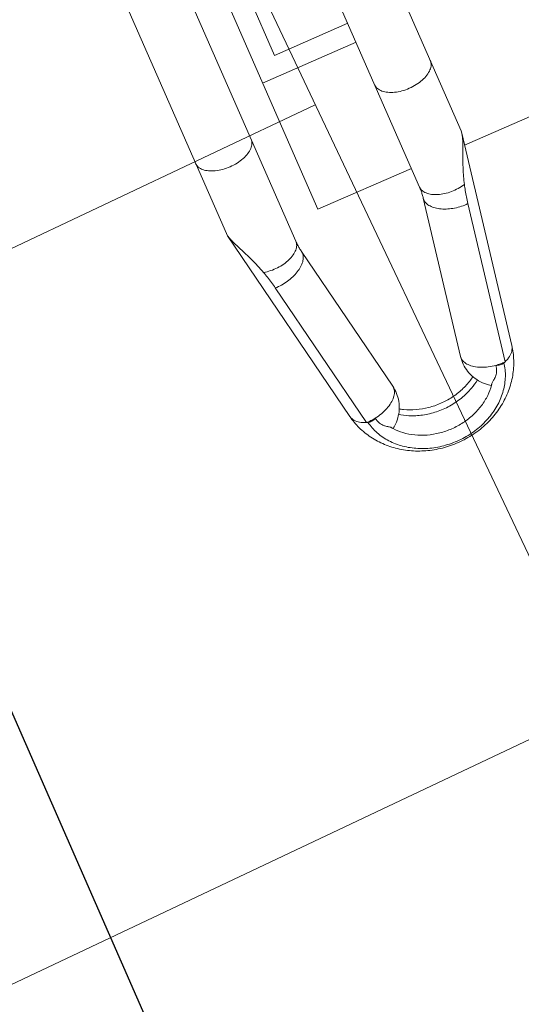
# Model space of a CAD drawing. Header units: metres. Extents: x 134157 to 138734, y 451157 to 455772.
# Tile 507 of 656: x 136620.203 to 136620.385, y 453798.436 to 453798.794. Entities that reach past the tile are written whole.
import ezdxf

# ---------------------------------------------------------------- set-up
doc = ezdxf.new("R2010")
doc.units = ezdxf.units.M
doc.layers.add('-DR-alg-hulplijnen', color=210, linetype='Continuous', plot=False)
doc.layers.add('-DR-nw-gr-arc-gras', color=7, linetype='Continuous', true_color=0xb5d5a4)
for name, color, linetype in [('-DR-nw-inr-fietsparkeren Tulip enkele beugel', 2, 'Continuous'), ('-DR-nw-maatvoering', 3, 'Continuous'), ('VELOPA-FIG25', 1, 'Continuous')]:
    doc.layers.add(name, color=color, linetype=linetype)
doc.layers.add('-DR-nw-vh-arc-sbs df bruinrood Broeder Alarmstraat', color=7, linetype='Continuous', lineweight=9, true_color=0xd8beb6)
doc.styles.add('2-5TXT', font='arial.ttf')
doc.styles.add('Drong', font='txt', dxfattribs={"height": 1.8})
doc.dimstyles.new('Drong', dxfattribs={"dimtxt": 1.8, "dimasz": 2.5, "dimexe": 0, "dimexo": 0, "dimgap": 0.9, "dimtad": 1, "dimzin": 0, "dimdsep": 46, "dimtxsty": 'Drong', "dimblk": 'dimblk-wit', "dimcen": 0, "dimse1": 1, "dimse2": 1, "dimclrd": 256, "dimclre": 1, "dimclrt": 7, "dimadec": 0, "dimazin": 0, "dimtfac": 1, "dimtmove": 0, "dimatfit": 3, "dimfxl": 1, "dimtolj": 1, "dimtzin": 0, "dimarcsym": 0})
doc.dimstyles.new('VELOPA-drukwerk', dxfattribs={"dimscale": 0, "dimtxt": 2.5, "dimasz": 2, "dimexe": 1, "dimexo": 1, "dimgap": 1, "dimtad": 1, "dimdec": 0, "dimdsep": 46, "dimtxsty": '2-5TXT', "dimcen": 8, "dimadec": 1, "dimazin": 0, "dimtfac": 1, "dimtdec": 0, "dimtmove": 0, "dimatfit": 3, "dimfxl": 1, "dimtolj": 1, "dimtzin": 0, "dimarcsym": 0})
pattern_1 = [(115.3356253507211, (136419.7180158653, 453326.2367068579), (-0.2236810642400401, -0.1059037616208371), [0.06, -0.187485]), (205.3356253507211, (136419.7180158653, 453326.2367068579), (0.1059037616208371, -0.22368106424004), [0.06, -0.187485])]

# ---------------------------------------------------------------- blocks, each defined once
blk = doc.blocks.new('*D482')
at = {"layer": '-DR-alg-hulplijnen', "color": 0, "lineweight": -2, "ltscale": 4, "transparency": 16777216}
for p, q in [((-1.268533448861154e-15, -770.7167233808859), (-1.92714493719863e-14, -1064.726652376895)), ((3625, -770.7167233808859), (3625, -1064.726652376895)), ((41.43344676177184, -1044.009928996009), (3583.566553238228, -1044.009928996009))]:
    blk.add_line(p, q, dxfattribs=at)
at = {"layer": '-DR-alg-hulplijnen', "color": 0, "ltscale": 4, "transparency": 16777216}
for points in [[(41.43344676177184, -1037.104354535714), (41.43344676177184, -1050.915503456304), (-1.800291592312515e-14, -1044.009928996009)], [(3583.566553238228, -1037.104354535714), (3583.566553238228, -1050.915503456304), (3625, -1044.009928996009)]]:
    blk.add_solid(points, dxfattribs=at)
at = {"layer": 'Defpoints', "color": 0, "ltscale": 4, "transparency": 16777216}
for p in [(0, -750), (3625, -750), (3625, -1044.009928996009)]:
    blk.add_point(p, dxfattribs=at)
at = {"layer": '-DR-alg-hulplijnen', "color": 0, "ltscale": 4, "transparency": 16777216, "insert": (1812.5, -996.8320429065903), "char_height": 51.79180845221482, "attachment_point": 5, "style": '2-5TXT'}
blk.add_mtext('\\A1;3625', dxfattribs=at)
blk = doc.blocks.new('*D481')
at = {"layer": '-DR-alg-hulplijnen', "color": 0, "lineweight": -2, "ltscale": 4, "transparency": 16777216}
for p, q in [((3645.716723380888, 3.331503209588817e-15), (4009.119275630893, 6.177109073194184e-14)), ((3988.402552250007, -41.4334467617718), (3988.402552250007, -708.5665532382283)), ((3645.716723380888, -750.0000000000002), (4009.119275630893, -750.0000000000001))]:
    blk.add_line(p, q, dxfattribs=at)
at = {"layer": '-DR-alg-hulplijnen', "color": 0, "ltscale": 4, "transparency": 16777216}
for points in [[(3981.496977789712, -41.43344676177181), (3995.308126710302, -41.4334467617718), (3988.402552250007, 5.843958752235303e-14)], [(3981.496977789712, -708.5665532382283), (3995.308126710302, -708.5665532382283), (3988.402552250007, -750.0000000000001)]]:
    blk.add_solid(points, dxfattribs=at)
at = {"layer": 'Defpoints', "color": 0, "ltscale": 4, "transparency": 16777216}
for p in [(3625.000000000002, 0), (3625.000000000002, -750.0000000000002), (3988.402552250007, -750.0000000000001)]:
    blk.add_point(p, dxfattribs=at)
at = {"layer": '-DR-alg-hulplijnen', "color": 0, "ltscale": 4, "transparency": 16777216, "insert": (3941.242330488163, -375.0000000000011), "char_height": 51.79180845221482, "attachment_point": 5, "rotation": 90, "style": '2-5TXT'}
blk.add_mtext('\\A1;750', dxfattribs=at)
blk = doc.blocks.new('dimblk-wit')
at = {"color": 7}
blk.add_line((2.842170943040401e-14, -0.3333333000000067), (-2.842170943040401e-14, 0.3333333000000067), dxfattribs=at)
blk.add_solid([(0, 0), (-0.7999999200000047, 0.1999999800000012), (-0.7999999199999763, -0.1999999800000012)], dxfattribs=at)
blk = doc.blocks.new('*D634')
at = {"layer": '-DR-nw-maatvoering', "lineweight": -2, "transparency": 16777216}
blk.add_line((136616.4696596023, 453791.6460135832), (136622.2968280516, 453806.2631956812), dxfattribs=at)
at = {"layer": 'Defpoints', "color": 0, "transparency": 16777216}
for p in [(136622.4819835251, 453806.7276496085), (136622.889603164, 453806.5651512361), (136616.6921237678, 453791.0190612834)]:
    blk.add_point(p, dxfattribs=at)
at = {"layer": '-DR-nw-maatvoering', "lineweight": -2, "transparency": 16777216, "xscale": 0.5, "yscale": 0.5, "zscale": 0.5}
for p, rotation in [((136622.481983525, 453806.7276496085), 68.26520454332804), ((136616.2845041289, 453791.1815596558), 248.2652045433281)]:
    blk.add_blockref('dimblk-wit', p, dxfattribs=dict(at, rotation=rotation))
at = {"layer": '-DR-nw-maatvoering', "color": 7, "transparency": 16777216, "insert": (136619.0454071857, 453799.089283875), "char_height": 0.36, "attachment_point": 5, "rotation": 68.26520454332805, "style": 'Drong'}
blk.add_mtext('\\A1;16.75', dxfattribs=at)
blk = doc.blocks.new('Fietsenrek Tulip enkel')
at = {"layer": '-DR-alg-hulplijnen', "ltscale": 4}
blk.add_line((1925, 0), (0, 0), dxfattribs=at)
at = {"layer": 'VELOPA-FIG25', "color": 252, "linetype": 'Continuous', "lineweight": 9}
for p, q in [((494.8371129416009, -140.9999999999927), (311.0747259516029, -140.9999999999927)), ((495.7262785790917, -141.0910967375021), (494.8371129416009, -140.9999999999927)), ((495.772689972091, -141.0990760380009), (573.5617494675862, -155.412532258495)), ((578.061183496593, -160.0371666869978), (520.0285534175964, -149.358961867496)), ((507.4947259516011, -162.9999999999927), (311.0747259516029, -162.9999999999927)), ((569.7877324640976, -174.0683839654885), (511.7551023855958, -163.3901791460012)), ((511.7551023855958, -163.3901791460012), (512.3705032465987, -163.4460002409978)), ((500.0747259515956, -174.9999999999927), (328.0747259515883, -174.9999999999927)), ((450.0747259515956, -174.9999999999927), (450.0747259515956, -211.9999729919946)), ((500.0747259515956, -174.9999999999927), (500.0747259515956, -211.9999729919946)), ((442.5747259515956, -182.9999999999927), (328.0747259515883, -182.9999999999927)), ((442.5747259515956, -211.9999729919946), (442.5747259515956, -182.9999999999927)), ((511.7551023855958, -211.6098208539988), (569.7877324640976, -200.931616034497)), ((311.0747259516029, -211.9999729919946), (507.4947259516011, -211.9999729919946)), ((511.7551023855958, -211.6098208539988), (512.3705032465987, -211.5539997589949)), ((520.0285534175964, -225.6410381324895), (578.061183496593, -214.962833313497)), ((495.7557838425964, -233.9040347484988), (573.5617494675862, -219.587467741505)), ((311.0747259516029, -233.9999729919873), (494.8372597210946, -233.9999729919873)), ((494.8372597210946, -233.9999729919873), (495.7291586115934, -233.9086769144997)), ((500.0747259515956, -233.1093344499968), (500.0747259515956, -344.8499999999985))]:
    blk.add_line(p, q, dxfattribs=at)
for points, start_tangent, end_tangent in [([(466.994016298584, -163), (468.5860438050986, -162.6251840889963), (470.0695772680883, -161.5262794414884), (471.3435163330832, -159.7781745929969), (472.3210441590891, -157.5), (472.9355438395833, -154.8470094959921), (473.1451382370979, -151.9999999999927), (472.9355438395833, -149.1529905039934), (472.3210441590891, -146.4999999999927), (471.3435163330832, -144.2218254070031), (470.0695772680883, -142.473720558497), (468.5860438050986, -141.3748159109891), (466.994016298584, -140.9999999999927)], (1, 0), (-1, 0)), ([(513.1607519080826, -147.7183760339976), (510.0422459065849, -146.6946697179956), (507.153079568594, -145.6307649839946), (504.4932891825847, -144.5501866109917), (502.0300367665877, -143.480861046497), (499.7637301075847, -142.4865463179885), (497.7815417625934, -141.6876164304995), (496.0994907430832, -141.1684539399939), (495.7265333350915, -141.0897224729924)], (-0.9553822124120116, 0.2953723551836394), (-0.9832483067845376, 0.1822711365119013)), ([(507.4947259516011, -163), (508.9946258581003, -162.6679655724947), (510.403976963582, -161.6919071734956), (511.6376968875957, -160.130749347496), (512.6213060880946, -158.0787390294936), (513.2954241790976, -155.6597558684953), (513.6193547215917, -153.0198336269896), (513.5735420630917, -150.3183441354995), (513.1607519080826, -147.7183760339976)], (1, 0), (-0.2299615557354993, 0.973199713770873)), ([(512.370503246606, -163.4460002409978), (513.8332429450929, -163.1500431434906), (515.2912186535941, -162.2782816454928), (516.6650685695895, -160.878168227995), (517.8800100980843, -159.0259150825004), (518.869910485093, -156.822345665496), (519.5808866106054, -154.3874065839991), (519.9742380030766, -151.8536385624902), (520.0285534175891, -149.358961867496)], (1, 0), (-0.04841406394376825, 0.9988273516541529)), ([(520.0285534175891, -149.358961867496), (517.6052190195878, -148.8716865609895), (515.3152293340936, -148.3272174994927), (513.1607519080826, -147.7183760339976)], (-0.9834894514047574, 0.1809654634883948), (-0.9553822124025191, 0.2953723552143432)), ([(573.5617138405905, -155.4127280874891), (573.7128661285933, -155.4431628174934), (575.4500885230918, -156.2476258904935), (576.9283822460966, -157.8094454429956), (578.061183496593, -160.0371666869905)], (0.9838505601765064, -0.1789918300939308), (0.3481890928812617, -0.9374243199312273)), ([(573.5617494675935, -219.5874677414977), (578.7706373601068, -218.0776590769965), (583.6881667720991, -215.5124794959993), (588.2215604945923, -211.8576967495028), (592.0143276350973, -207.3459410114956), (595.0129162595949, -202.0121346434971), (597.0151496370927, -196.1921108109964), (597.984348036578, -190.0517689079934), (597.892170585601, -183.8694163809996), (596.757943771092, -177.8318916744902), (594.6560760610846, -172.2159666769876), (591.6399866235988, -167.1248132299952), (587.9239800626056, -162.8540007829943), (583.523176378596, -159.3805036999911), (578.7266569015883, -156.9047444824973), (573.5617494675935, -155.412532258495)], (0.9834894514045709, 0.1809654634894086), (-0.9834894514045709, 0.1809654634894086)), ([(577.8828285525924, -163.5944361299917), (578.0581665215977, -161.7951034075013), (578.061183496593, -160.0371666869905)], (0.1429102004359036, 0.9897356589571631), (-0.04841406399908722, 0.9988273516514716)), ([(577.8828285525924, -163.5944361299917), (578.1861512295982, -162.8770445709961), (578.3573884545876, -162.0765153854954), (578.3780841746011, -161.2791146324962), (578.2446153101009, -160.5658552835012)], (0.4845798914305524, 0.8747470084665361), (-0.3077783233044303, 0.9514580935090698)), ([(578.2446153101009, -160.5658552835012), (578.1548630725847, -160.2980427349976), (578.061183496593, -160.0371666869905)], (-0.3077783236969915, 0.9514580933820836), (-0.3481890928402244, 0.9374243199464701)), ([(578.2446153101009, -214.4341447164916), (583.0011780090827, -212.9043890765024), (587.3700303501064, -210.1679985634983), (591.143664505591, -206.3549437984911), (594.1428437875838, -201.6463338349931), (596.2251158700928, -196.2658140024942), (597.2915788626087, -190.4689434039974), (597.2915788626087, -184.5310565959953), (596.2251158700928, -178.7341859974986), (594.1428437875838, -173.3536661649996), (591.143664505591, -168.6450562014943), (587.3700303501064, -164.8320014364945), (583.0011780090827, -162.0956109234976), (578.2446153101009, -160.5658552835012)], (0.9834894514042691, 0.1809654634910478), (-0.9834894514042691, 0.1809654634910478)), ([(511.7551023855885, -163.3901791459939), (510.3443160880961, -163.1741171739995), (508.922379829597, -163.0436381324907), (507.4947259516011, -163)], (-0.9834894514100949, 0.1809654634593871), (-1, 0)), ([(577.8828285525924, -163.5944361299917), (577.2849133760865, -166.3407292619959), (576.3266383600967, -168.8847591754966), (575.0707194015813, -171.0600332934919), (573.5993227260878, -172.72422531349), (572.0088353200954, -173.768359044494), (570.4029777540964, -174.1242050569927), (569.7881758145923, -174.0660051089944)], (-0.1429101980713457, -0.9897356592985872), (-0.9830726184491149, 0.1832163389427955)), ([(581.3055040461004, -165.1294488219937), (581.2596432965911, -165.0871941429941), (580.5832160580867, -164.5618098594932), (579.7776140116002, -164.1331376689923), (578.861981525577, -163.8170787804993), (577.8828285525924, -163.5944361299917)], (-0.7317919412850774, 0.6815281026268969), (-0.9834894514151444, 0.1809654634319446)), ([(581.7429735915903, -165.579241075), (581.3055040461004, -165.1294488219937)], (-0.6639546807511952, 0.7477728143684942), (-0.7317919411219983, 0.6815281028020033)), ([(583.3163983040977, -167.5550836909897), (583.3107844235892, -167.5510886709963), (583.0006612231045, -167.2355749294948), (582.6643575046, -166.7823136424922), (582.2783152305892, -166.2445987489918), (581.8175673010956, -165.6645055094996), (581.7429735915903, -165.579241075)], (-0.816839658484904, 0.576864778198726), (-0.6639546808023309, 0.7477728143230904)), ([(583.8994268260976, -167.9998713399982), (583.680129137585, -167.828367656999), (583.3163900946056, -167.5552250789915)], (-0.7831416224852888, 0.6218433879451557), (-0.8069365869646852, 0.5906380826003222)), ([(569.7877324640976, -174.0683839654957), (572.74650692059, -174.2877739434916), (575.6955799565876, -173.8647761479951), (578.5244736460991, -172.8009716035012), (581.0982246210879, -171.1255928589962), (583.3039738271, -168.8824958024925), (583.9188253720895, -168.0466727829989)], (0.9834894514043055, -0.1809654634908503), (0.5641571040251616, 0.8256674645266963)), ([(583.8995416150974, -207.0000360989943), (586.6723694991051, -204.3154133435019), (589.1502162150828, -200.7668309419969), (591.0006356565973, -196.6789411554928), (592.1475709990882, -192.2146738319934), (592.5417483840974, -187.5510255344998), (592.16362860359, -182.8813609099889), (591.0284676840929, -178.4008529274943), (589.1822902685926, -174.2899318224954), (586.7002369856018, -170.7172589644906), (583.8994268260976, -167.9998713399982)], (0.7831353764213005, 0.6218512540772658), (-0.7831416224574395, 0.621843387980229)), ([(578.2560795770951, -202.1207758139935), (579.0847439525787, -200.7668309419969), (580.9351633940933, -196.6789411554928), (582.0820987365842, -192.2146738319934), (582.4762761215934, -187.5510255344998), (582.098156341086, -182.8813609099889), (580.9629954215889, -178.4008529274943), (579.1168180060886, -174.2899318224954), (578.2557944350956, -172.8787873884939)], (0.5507126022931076, 0.834694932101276), (-0.5507311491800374, 0.834682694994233)), ([(579.9956035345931, -203.1606989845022), (581.9342555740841, -199.9058249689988), (583.7395385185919, -195.1817957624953), (584.6636466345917, -190.1008767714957), (584.6636466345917, -184.8991232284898), (583.7395385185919, -179.8182042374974), (581.9342555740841, -175.0941750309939), (579.9956035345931, -171.8393010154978)], (0.5773998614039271, 0.8164615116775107), (-0.5773998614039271, 0.8164615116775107)), ([(569.7877324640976, -200.9316160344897), (572.74650692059, -200.7122260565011), (575.6955799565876, -201.1352238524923), (578.5244736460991, -202.1990283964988), (581.0982246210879, -203.8744071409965), (583.3039738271, -206.117504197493), (583.917779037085, -206.9517960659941)], (0.9834894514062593, 0.1809654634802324), (0.5642593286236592, -0.8255976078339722)), ([(569.7881761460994, -200.9339966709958), (570.4031333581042, -200.8757949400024), (570.4376453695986, -200.8758824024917)], (0.9830726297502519, 0.1832162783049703), (0.9999700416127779, -0.007740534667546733)), ([(570.4376453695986, -200.8758824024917), (572.008766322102, -201.2316107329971), (573.5993205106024, -202.2757727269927), (575.0707066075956, -203.9399486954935), (576.3266339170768, -206.1152313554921), (577.2849118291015, -208.6592654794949), (577.8828285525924, -211.4055638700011)], (0.9999700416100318, -0.007740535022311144), (0.1429101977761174, -0.9897356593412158)), ([(583.3163898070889, -207.4447759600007), (583.6631090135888, -207.1847250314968), (583.8995416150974, -207.0000360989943)], (0.8069358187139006, 0.5906391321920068), (0.7831353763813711, 0.6218512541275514)), ([(577.8828285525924, -211.4055638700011), (578.8483278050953, -211.1866933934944), (579.7620077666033, -210.8735213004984), (580.5740716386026, -210.4441363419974), (581.2582947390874, -209.9140350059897), (581.3048289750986, -209.8711807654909)], (0.9834894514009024, 0.1809654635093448), (0.7319026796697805, 0.6814091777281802)), ([(581.3048289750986, -209.8711807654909), (581.7614555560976, -209.3998654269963)], (0.7319026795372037, 0.6814091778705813), (0.661212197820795, 0.7501989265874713)), ([(581.7614555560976, -209.3998654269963), (581.8226206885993, -209.3296260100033), (582.2868631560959, -208.743856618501), (582.6730661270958, -208.2054200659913), (583.0086431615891, -207.7546029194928), (583.3163857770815, -207.4447451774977)], (0.6612121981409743, 0.7501989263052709), (0.8176137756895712, 0.5757670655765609)), ([(466.994016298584, -211.9999729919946), (468.5860438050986, -212.374788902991), (470.0695772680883, -213.4736935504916), (471.3435163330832, -215.2217983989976), (472.3210441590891, -217.4999729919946), (472.9355438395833, -220.1529634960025), (473.1451382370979, -222.9999729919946), (472.9355438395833, -225.8469824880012), (472.3210441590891, -228.4999729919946), (471.3435163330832, -230.7781475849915), (470.0695772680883, -232.5262524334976), (468.5860438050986, -233.6251570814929), (466.994016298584, -233.9999729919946)], (1, 0), (-1, 0)), ([(507.4947259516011, -211.9999729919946), (508.9946258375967, -212.3320074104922), (510.4039769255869, -213.3080657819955), (511.6376968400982, -214.8692235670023), (512.6213060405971, -216.9212338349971), (513.2954241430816, -219.3402169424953), (513.6193547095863, -221.9801391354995), (513.5735420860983, -224.6816285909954), (513.1609006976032, -227.2815920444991)], (1, 0), (-0.2298794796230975, -0.9732191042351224)), ([(507.4950211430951, -211.9999729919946), (508.9224544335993, -211.9563453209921), (510.3443704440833, -211.8258731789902), (511.7551023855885, -211.6098208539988)], (1, 1.038950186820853e-08), (0.9834894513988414, 0.1809654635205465)), ([(512.370503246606, -211.5539997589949), (513.8332429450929, -211.8499568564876), (515.2912186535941, -212.7217183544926), (516.6650685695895, -214.1218317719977), (517.8800100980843, -215.9740849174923), (518.869910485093, -218.1776543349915), (519.5808866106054, -220.6125934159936), (519.9742380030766, -223.1463614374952), (520.0285534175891, -225.6410381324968)], (1, 0), (-0.04841406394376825, -0.9988273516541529)), ([(577.8828285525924, -211.4055638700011), (578.1861512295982, -212.1229554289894), (578.3573884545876, -212.9234846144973), (578.3780841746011, -213.7208853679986), (578.2446153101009, -214.4341447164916)], (0.4845798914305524, -0.8747470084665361), (-0.3077783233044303, -0.9514580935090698)), ([(577.8828285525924, -211.4055638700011), (578.0581665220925, -213.2048965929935), (578.061183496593, -214.962833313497)], (0.1429102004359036, -0.9897356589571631), (-0.04841406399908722, -0.9988273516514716)), ([(578.2446153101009, -214.4341447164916), (578.1548630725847, -214.7019572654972), (578.061183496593, -214.962833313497)], (-0.3077783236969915, -0.9514580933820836), (-0.3481890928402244, -0.9374243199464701)), ([(578.061183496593, -214.962833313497), (576.9283822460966, -217.1905545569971), (575.4500885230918, -218.7523741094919), (573.7128661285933, -219.556837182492), (573.5617138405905, -219.5872719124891)], (-0.3481890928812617, -0.9374243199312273), (-0.9838505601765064, -0.1789918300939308)), ([(495.7292658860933, -233.9092552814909), (495.9427061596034, -233.8665142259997), (497.3783835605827, -233.4555993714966), (499.0630185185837, -232.8091236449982), (500.9861600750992, -231.9804818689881), (503.099138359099, -231.0494096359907), (505.3447052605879, -230.0939968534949), (507.7623714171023, -229.1352099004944), (510.3685579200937, -228.1923988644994), (513.1609006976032, -227.2815920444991)], (0.9832304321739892, 0.1823675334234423), (0.9553821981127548, 0.2953724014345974)), ([(513.1609215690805, -227.2815860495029), (515.3153771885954, -226.6727519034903), (517.6052933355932, -226.1282990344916), (520.0285534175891, -225.6410381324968)], (0.9553816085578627, 0.2953743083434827), (0.9834894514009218, 0.1809654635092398))]:
    blk.add_spline(points, degree=3, dxfattribs=dict(at, start_tangent=start_tangent, end_tangent=end_tangent))
at = {"layer": '-DR-alg-hulplijnen', "ltscale": 4}
dim = blk.add_linear_dim(base=(3988.402552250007, -750.0000000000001), p1=(3625, 0), p2=(3625, -750), angle=90, dimstyle='VELOPA-drukwerk', override={"dimscale": 20.71672338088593}, dxfattribs=at)
dim.commit()
dim.dimension.update_dxf_attribs({"geometry": '*D481', "text_midpoint": (3941.242330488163, -375.0000000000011)})
dim = blk.add_linear_dim(base=(3625, -1044.009928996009), p1=(0, -750), p2=(3625, -750), dimstyle='VELOPA-drukwerk', override={"dimscale": 20.71672338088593}, dxfattribs=at)
dim.commit()
dim.dimension.update_dxf_attribs({"geometry": '*D482', "text_midpoint": (1812.5, -996.8320429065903)})

msp = doc.modelspace()

# ---------------------------------------------------------------- hatches: boundary and pattern name
at = {"layer": '-DR-nw-gr-arc-gras', "transparency": 33554687}
h = msp.add_hatch(dxfattribs=at)
h.set_pattern_fill('AGR-BOLLEN', color=256, scale=0.1, pattern_type=2)
h.set_pattern_definition(pattern_1)
edge = h.paths.add_edge_path()
edge.add_arc((-7000776.809524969, 3043164.567559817), 7592527.997363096, 340.0567505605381, 340.0572256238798)
edge.add_line((136455.7815594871, 453494.2542758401), (136455.1236032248, 453494.4934109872))
edge.add_arc((380495.2223584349, 364992.5484406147), 259592.3035530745, 160.0666568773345, 160.0804453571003)
edge.add_line((136433.832290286, 453435.7615323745), (136433.813485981, 453435.768343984))
edge.add_line((136433.813485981, 453435.768343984), (136432.1794965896, 453431.2550945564))
edge.add_line((136432.1794965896, 453431.2550945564), (136432.198303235, 453431.2482893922))
edge.add_line((136432.198303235, 453431.2482893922), (136431.6776287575, 453429.8696050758))
edge.add_line((136431.6776287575, 453429.8696050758), (136432.3363505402, 453429.6312341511))
edge.add_line((136432.3363505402, 453429.6312341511), (136434.3092713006, 453435.0765756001))
h = msp.add_hatch(dxfattribs=at)
h.set_pattern_fill('AGR-BOLLEN', color=256, scale=0.1, pattern_type=2)
h.set_pattern_definition(pattern_1)
edge = h.paths.add_edge_path()
edge.add_line((136644.2753070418, 454017.4218487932), (136643.9350728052, 454016.4814706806))
edge.add_line((136643.9350728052, 454016.4814706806), (136643.8839339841, 454016.3403207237))
edge.add_line((136643.8839339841, 454016.3403207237), (136644.542212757, 454016.1016536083))
edge.add_arc((1711333.983143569, -116117.4265426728), 1674723.581774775, 160.0956720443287, 160.096657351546, ccw=False)
edge.add_line((136654.3469492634, 454043.1812754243), (136653.6888597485, 454043.419891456))
edge.add_line((136653.6888597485, 454043.419891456), (136653.6378049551, 454043.2789838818))
edge.add_line((136653.6378049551, 454043.2789838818), (136653.2975354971, 454042.3386559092))
edge.add_line((136653.2975354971, 454042.3386559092), (136644.2753070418, 454017.4218487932))
at = {"layer": '-DR-nw-vh-arc-sbs df bruinrood Broeder Alarmstraat', "transparency": 33554687}
h = msp.add_hatch(dxfattribs=at)
h.set_pattern_fill('AVH-SBS_DIKFORMAAT_KEPER', color=256, scale=3.5, angle=45, pattern_type=2)
h.set_pattern_definition([(115.3356253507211, (136419.7180158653, 453326.2367068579), (-0.321614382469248, 0.1149290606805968), [0.9660000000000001, -0.483]), (25.33562535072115, (136419.0632007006, 453325.9266788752), (-0.321614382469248, 0.1149290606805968), [0.966, -0.483]), (115.3356253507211, (136419.3505233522, 453326.7307148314), (-0.321614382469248, 0.1149290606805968), [0, -1.449]), (115.3356253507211, (136419.3389369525, 453326.1908287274), (-0.321614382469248, 0.1149290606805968), [0, -1.449])])
h.paths.add_polyline_path([(136622.8075498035, 453806.5944730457), (136616.6100704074, 453791.048383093), (136618.5044023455, 453790.3142710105), (136624.631343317, 453805.9024352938)])

# ---------------------------------------------------------------- block references
at = {"layer": '-DR-nw-inr-fietsparkeren Tulip enkele beugel', "xscale": -0.001, "yscale": 0.001, "zscale": 0.001, "rotation": 113.6629406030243}
for p in [(136621.1029144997, 453802.0889609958), (136620.7208269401, 453801.0963996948), (136620.3365142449, 453800.1009803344), (136619.9505252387, 453799.1128586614), (136619.5669294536, 453798.118378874)]:
    msp.add_blockref('Fietsenrek Tulip enkel', p, dxfattribs=at)

# ---------------------------------------------------------------- dimensions: what is measured, and where the dimension line sits
at = {"layer": '-DR-nw-maatvoering'}
dim = msp.add_aligned_dim(p1=(136616.6921237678, 453791.0190612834), p2=(136622.889603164, 453806.5651512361), distance=0.4388160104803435, dimstyle='Drong', override={"dimrnd": 0.05, "dimtfill": 0}, dxfattribs=at)
dim.commit()
dim.dimension.update_dxf_attribs({"geometry": '*D634', "text_midpoint": (136619.0454071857, 453799.089283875)})

doc.saveas('drawing.dxf')
